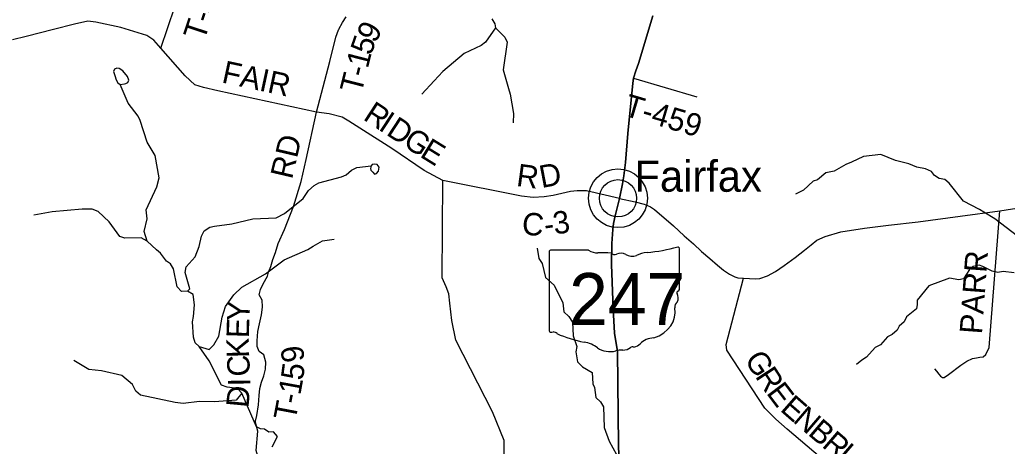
# Model space of a CAD drawing. Extents: x 1525783 to 1900577, y 218250 to 627376.
# Drawn here: x 1651566 to 1664775, y 380350 to 386050 of the extents above; entities that cross this region are included whole.
import ezdxf

# ---------------------------------------------------------------- set-up
doc = ezdxf.new("R2010")
doc.units = 0
for name, color, linetype in [('GM_X_County_Road', 7, 'Continuous'), ('GM_X_County_Road_Text', 7, 'Continuous'), ('GM_X_Minor_Lake', 7, 'Continuous'), ('GM_X_Minor_River', 7, 'Continuous'), ('GM_X_State_Location', 7, 'Continuous'), ('GM_X_State_Route', 7, 'Continuous'), ('GM_X_State_Shield', 7, 'Continuous'), ('GM_X_Township', 7, 'Continuous'), ('GM_X_Township_Road', 7, 'Continuous'), ('GM_X_Township_Road_Text', 7, 'Continuous'), ('GM_X_Township_ROW', 7, 'Continuous'), ('GM_X_Unincorporated', 7, 'Continuous'), ('GM_X_Unincorporated_Location', 7, 'Continuous'), ('GM_X_Unincorporated_Text', 7, 'Continuous')]:
    doc.layers.add(name, color=color, linetype=linetype)

msp = doc.modelspace()

# ---------------------------------------------------------------- linework, layer by layer
at = {"layer": 'GM_X_County_Road'}
msp.add_lwpolyline([(1659587, 383662), (1659148, 383761), (1659099, 383765), (1659021, 383765), (1658932, 383754), (1658700, 383703), (1658580, 383682), (1658435, 383676), (1658278, 383690), (1657225, 383900), (1656978, 384036), (1656543, 384331), (1656115, 384600), (1655967, 384694), (1655880, 384746), (1655705, 384792), (1655536, 384815), (1654217, 385099), (1654024, 385144), (1653908, 385179), (1653781, 385300), (1653454, 385671), (1653362, 385775), (1653266, 385840), (1652920, 385948), (1652585, 386017), (1652479, 386031), (1652300, 385992), (1652016, 385920), (1651651, 385827), (1651470, 385782)], dxfattribs=at)
at = {"layer": 'GM_X_Minor_Lake'}
for points in [[(1652967, 385192), (1652987, 385196), (1653013, 385210), (1653026, 385241), (1653008, 385292), (1652945, 385369), (1652897, 385399), (1652863, 385402), (1652835, 385388), (1652822, 385360), (1652838, 385304), (1652857, 385248), (1652879, 385207), (1652911, 385185)], [(1652911, 385185), (1652967, 385192)], [(1656258, 384062), (1656261, 384041), (1656287, 384013), (1656313, 383987), (1656339, 383996), (1656364, 384026), (1656372, 384078), (1656347, 384115), (1656310, 384119), (1656282, 384113), (1656268, 384097)], [(1656268, 384097), (1656258, 384062)]]:
    msp.add_lwpolyline(points, dxfattribs=at)
at = {"layer": 'GM_X_Minor_River'}
for points in [[(1657881, 386062), (1657922, 385997), (1657929, 385943), (1658054, 385817), (1658084, 385751), (1658033, 385380), (1658104, 385131), (1658127, 385053), (1658172, 384796), (1658165, 384671)], [(1657929, 385943), (1657797, 385752), (1657740, 385705), (1657510, 385597), (1657224, 385358), (1657110, 385233), (1656944, 385053)], [(1654943, 380342), (1655013, 380481), (1654961, 380540), (1654899, 380539), (1654839, 380579), (1654787, 380580), (1654735, 380609), (1654538, 381058), (1654481, 381119), (1654341, 381137), (1654267, 381164), (1654098, 381492), (1653968, 381684), (1653912, 381731), (1653891, 381808), (1653876, 382012), (1653890, 382084), (1653904, 382240), (1653884, 382377), (1653808, 382420), (1653732, 382419), (1653673, 382478), (1653623, 382721), (1653582, 382788), (1653530, 382822), (1653449, 382932), (1653396, 382976), (1653269, 383092), (1653230, 383221), (1653272, 383391), (1653256, 383507), (1653398, 383816), (1653433, 383938), (1653379, 384235), (1653272, 384415), (1653176, 384703), (1653150, 384759), (1653016, 384933), (1652911, 385185)], [(1664914, 383158), (1664610, 383388), (1664462, 383476), (1664403, 383513), (1664191, 383625), (1664000, 383866), (1663938, 383915), (1663866, 383926), (1663800, 383967), (1663761, 384020), (1663683, 384059), (1663567, 384078), (1663459, 384125), (1663281, 384168), (1663083, 384248), (1662854, 384221), (1662691, 384147), (1662616, 384114), (1662459, 384028), (1662350, 384003), (1662235, 383908), (1662180, 383891), (1662048, 383770), (1661941, 383719)], [(1653808, 382420), (1653843, 382454), (1653781, 382671), (1653792, 382749), (1653914, 382880), (1653968, 383021), (1653996, 383159), (1654035, 383229), (1654107, 383278), (1654170, 383291), (1654403, 383321), (1654685, 383387), (1654994, 383404), (1655109, 383460), (1655356, 383662), (1655429, 383767), (1655503, 383836), (1655567, 383870), (1655871, 383950), (1655932, 383975), (1656005, 384039), (1656075, 384076), (1656268, 384097)], [(1653269, 383092), (1653191, 383135), (1652970, 383132), (1652904, 383155), (1652762, 383351), (1652615, 383485), (1652535, 383516), (1652401, 383518), (1651999, 383482), (1651756, 383437)], [(1653968, 381684), (1654098, 381643), (1654161, 381704), (1654230, 381820), (1654272, 382076), (1654319, 382219), (1654430, 382374), (1654535, 382477), (1654852, 382656), (1655101, 382841), (1655418, 382980), (1655489, 383025), (1655618, 383093), (1655773, 383117)], [(1658486, 382996), (1658510, 382859), (1658554, 382791), (1658600, 382606), (1658713, 382504), (1658830, 382264), (1658845, 382144), (1658910, 382083), (1658958, 382008), (1658971, 381824), (1659018, 381683), (1659005, 381613), (1659025, 381476), (1659095, 381409), (1659222, 381335), (1659232, 381185), (1659252, 381135), (1659274, 381000), (1659336, 380943), (1659373, 380877), (1659384, 380598), (1659452, 380417), (1659548, 380241)], [(1664866, 382667), (1664722, 382683), (1664649, 382672), (1664575, 382689), (1664450, 382752), (1664398, 382769), (1664321, 382754), (1664271, 382711), (1664189, 382587), (1664126, 382574), (1664004, 382596), (1663728, 382493), (1663569, 382300), (1663569, 382244), (1663560, 382186), (1663428, 382080), (1663395, 382012), (1663329, 381956), (1663304, 381899), (1663235, 381841), (1663174, 381814), (1663079, 381705), (1663008, 381670), (1662894, 381541), (1662830, 381500), (1662759, 381444)], [(1654538, 381058), (1654461, 380967), (1654172, 380944), (1653969, 380949), (1653754, 380921), (1653644, 380933), (1653182, 381031), (1653118, 381086), (1653073, 381176), (1652934, 381294), (1652660, 381356), (1652490, 381376), (1652288, 381495)]]:
    msp.add_lwpolyline(points, dxfattribs=at)
at = {"layer": 'GM_X_State_Route'}
for points in [[(1659618, 379014), (1659575, 380363), (1659563, 381616), (1659523, 381861), (1659506, 382185), (1659482, 382777), (1659485, 383060), (1659498, 383247), (1659510, 383327), (1659531, 383428), (1659587, 383662), (1659629, 383856), (1659647, 383962), (1659667, 384142), (1659698, 384530), (1659767, 385204), (1659778, 385270), (1659806, 385365), (1659841, 385464), (1660036, 386101)], [(1659587, 383662), (1659797, 383616), (1659919, 383585), (1659962, 383569), (1660004, 383549), (1660056, 383512), (1660313, 383294), (1660455, 383163), (1660577, 383054), (1660687, 382952), (1660797, 382859), (1660901, 382771), (1660981, 382703), (1661061, 382648), (1661129, 382614), (1661173, 382600), (1661249, 382598), (1661329, 382593), (1661405, 382587), (1661467, 382591), (1661568, 382625), (1661674, 382687), (1661790, 382766), (1661939, 382874), (1662061, 382970), (1662154, 383042), (1662230, 383102), (1662338, 383153), (1662551, 383213), (1662864, 383262), (1663187, 383303), (1663585, 383348), (1664145, 383426), (1664674, 383497), (1665299, 383595)]]:
    msp.add_lwpolyline(points, dxfattribs=at)
at = {"layer": 'GM_X_State_Shield'}
for p, q in [((1658649, 382950), (1658649, 381893)), ((1659176, 382968), (1658666, 382968)), ((1660389, 382442), (1660389, 382994)), ((1660389, 382442), (1660389, 382442))]:
    msp.add_line(p, q, dxfattribs=at)
for centre, major_axis, start_param, end_param in [((1658669, 382952), (20.2, 0), 1.712693, 3.28349), ((1659297, 383091), (196, 0), 4.042523, 4.731795), ((1659362, 382375), (702, 0), 1.404758, 1.657858), ((1659521, 382958), (56.4, 0), 3.836095, 5.185415), ((1659604, 382836), (117, 0), 0.950623, 2.079405), ((1660005, 382645), (371, 0), 1.699011, 2.107814), ((1659769, 384409), (1845, 0), 4.814394, 5.042369), ((1660370, 382997), (19.4, 0), 6.141152, 7.989035), ((1659755, 383003), (141, 0), 4.081561, 5.145723), ((1660385, 382401), (30, 0), 1.883978, 3.671073), ((1660194, 382331), (180, 0), 5.934695, 6.695948), ((1660368, 382440), (20.7, 0), 5.05454, 6.418171), ((1660458, 382210), (131, 0), 2.387724, 3.262537), ((1659872, 382140), (462, 0), 5.101752, 6.440018), ((1658669, 381891), (20.3, 0), 3.00124, 4.508301), ((1658672, 381999), (155, 0), 4.665946, 4.897461), ((1658704, 381832), (56, 0), 0.519207, 1.627899), ((1659410, 382782), (1333, 0), 4.195997, 4.488961), ((1659013, 381419), (417, 0), 0.823519, 1.323587), ((1660067, 381597), (253, 0), 1.647645, 2.488434), ((1659464, 381827), (265, 0), 4.026481, 4.996735), ((1659617, 381462), (217, 0), 1.495662, 1.94098), ((1659636, 381748), (141, 0), 4.691044, 5.507374), ((1659764, 381646), (39.7, 0), 1.147584, 2.315152), ((1659747, 381791), (149, 0), 4.937069, 5.64225)]:
    msp.add_ellipse(centre, major_axis=major_axis, ratio=0.8, start_param=start_param, end_param=end_param, dxfattribs=at)
at = {"layer": 'GM_X_Township'}
for points in [[(1660036, 386101), (1659841, 385464), (1659806, 385365), (1659778, 385270), (1659767, 385204), (1659698, 384530), (1659667, 384142), (1659647, 383962), (1659629, 383856), (1659587, 383662), (1659531, 383428), (1659510, 383327), (1659498, 383247), (1659485, 383060), (1659482, 382777), (1659506, 382185), (1659523, 381861), (1659563, 381616), (1659575, 380363), (1659618, 379014)], [(1659618, 379014), (1659575, 380363), (1659563, 381616), (1659523, 381861), (1659506, 382185), (1659482, 382777), (1659485, 383060), (1659498, 383247), (1659510, 383327), (1659531, 383428), (1659587, 383662), (1659629, 383856), (1659647, 383962), (1659667, 384142), (1659698, 384530), (1659767, 385204), (1659778, 385270), (1659806, 385365), (1659841, 385464), (1660036, 386101)]]:
    msp.add_lwpolyline(points, dxfattribs=at)
at = {"layer": 'GM_X_Township_Road'}
for points in [[(1653454, 385671), (1653735, 386501), (1653922, 387120), (1653955, 387212), (1653847, 387271), (1653754, 387306), (1653610, 387394), (1653679, 387661), (1653728, 387897), (1653722, 388070), (1653677, 388221), (1653665, 388391), (1653686, 388487)], [(1655833, 385921), (1655833, 385922), (1655885, 386012), (1655931, 386087)], [(1655536, 384815), (1655716, 385493), (1655794, 385818), (1655831, 385917), (1655833, 385921)], [(1659778, 385270), (1660625, 385020)], [(1654721, 380686), (1654738, 380759), (1654759, 380905), (1654768, 381027), (1654777, 381121), (1654801, 381204), (1654833, 381290), (1654855, 381381), (1654859, 381473), (1654830, 381570), (1654771, 381614), (1654744, 381683), (1654740, 381757), (1654749, 381881), (1654772, 381986), (1654799, 382108), (1654808, 382174), (1654815, 382214), (1654807, 382302), (1654771, 382373), (1654785, 382443), (1654823, 382520), (1654879, 382621), (1654893, 382675), (1654927, 382752), (1654953, 382844), (1654987, 382939), (1655024, 383060), (1655107, 383248), (1655228, 383552), (1655329, 383890), (1655398, 384183), (1655536, 384815)], [(1657729, 376935), (1657832, 377331), (1657884, 377564), (1657911, 377680), (1657988, 378465), (1658020, 378637), (1658063, 378828), (1658050, 379109), (1658046, 380425), (1657891, 380808), (1657400, 381768), (1657344, 382030), (1657320, 382261), (1657307, 382385), (1657271, 382480), (1657218, 382602), (1657225, 383900)], [(1664363, 381533), (1664409, 381538), (1664455, 381545), (1664490, 381574), (1664534, 381669), (1664674, 383497)], [(1662811, 379744), (1661830, 380579), (1661679, 380711), (1661533, 380859), (1661023, 381635), (1661017, 381709), (1661249, 382598)], [(1663804, 381386), (1663828, 381354), (1663859, 381313), (1663884, 381286), (1663908, 381270), (1663932, 381269), (1663987, 381310), (1664152, 381432), (1664235, 381486), (1664310, 381522), (1664363, 381533), (1664363, 381533)]]:
    msp.add_lwpolyline(points, dxfattribs=at)
at = {"layer": 'GM_X_Township_ROW'}
msp.add_lwpolyline([(1652503, 378212), (1652529, 378278), (1654748, 380229), (1654730, 380294), (1654753, 380550), (1654718, 380669), (1654721, 380686)], dxfattribs=at)
at = {"layer": 'GM_X_Unincorporated'}
for radius in [393, 249]:
    msp.add_circle((1659568, 383664), radius, dxfattribs=at)
at = {"layer": 'GM_X_Unincorporated_Location'}
msp.add_line((1659568, 383664), (1659568, 383664), dxfattribs=at)

# ---------------------------------------------------------------- texts
at = {"layer": 'GM_X_County_Road_Text'}
for s, rotation, p in [('FAIR', 347.864, (1654256, 385213)), ('R', 326.7776, (1656146, 384723)), ('I', 326.7732, (1656352, 384588)), ('D', 326.7738, (1656455, 384520)), ('G', 326.8543, (1656677, 384375)), ('E', 328.3755, (1656905, 384226)), ('R', 352.2367, (1658199, 383830)), ('D', 10.8869, (1658547, 383799)), ('C', 354.3117, (1658273, 383183)), ('3', 8.5073, (1658721, 383178)), ('-', 8.3429, (1658598, 383160))]:
    msp.add_text(s, height=300, rotation=rotation, dxfattribs=at).set_placement(p)
at = {"layer": 'GM_X_State_Location'}
msp.add_text('247', height=1, rotation=0, dxfattribs=at).set_placement((1659146, 382279))
for s in ['s', 'r']:
    msp.add_text(s, height=1, dxfattribs=at).set_placement((1659499, 382351))
at = {"layer": 'GM_X_State_Shield'}
msp.add_text('247', height=696.1, dxfattribs=at).set_placement((1658915, 381968))
at = {"layer": 'GM_X_Township_Road_Text'}
for s, rotation, p in [('T-448', 71.7436, (1654034, 385759)), ('9', 61.5681, (1656321, 385725)), ('5', 70.9084, (1656265, 385562)), ('1', 75.5977, (1656221, 385389)), ('T', 75.6831, (1656135, 385052)), ('-', 75.6684, (1656191, 385270)), ('T-459', 343.5158, (1659632, 384774)), ('RD', 76.8354, (1655208, 383908)), ('PARR', 85.7823, (1664436, 381841)), ('Y', 87.152, (1654637, 382015)), ('E', 88.2362, (1654630, 381792)), ('K', 91.3625, (1654636, 381533)), ('9', 97.457, (1655379, 381490)), ('G', 303.0874, (1661252, 381506)), ('C', 93.0268, (1654649, 381289)), ('5', 82.3719, (1655354, 381221)), ('R', 303.2051, (1661396, 381284)), ('I', 90.6052, (1654651, 381152)), ('1', 79.7101, (1655319, 381024)), ('E', 307.0751, (1661544, 381060)), ('D', 84.7124, (1654625, 380856)), ('T', 79.2637, (1655254, 380680)), ('-', 79.3487, (1655295, 380901)), ('E', 318.8668, (1661725, 380831)), ('N', 319.4043, (1661896, 380682)), ('B', 319.4379, (1662097, 380510)), ('R', 319.4409, (1662284, 380350)), ('I', 319.4368, (1662471, 380189))]:
    msp.add_text(s, height=300, rotation=rotation, dxfattribs=at).set_placement(p)
at = {"layer": 'GM_X_Unincorporated_Text'}
msp.add_text('Fairfax', height=417, rotation=0, dxfattribs=at).set_placement((1659789, 383751))

doc.saveas('drawing.dxf')
